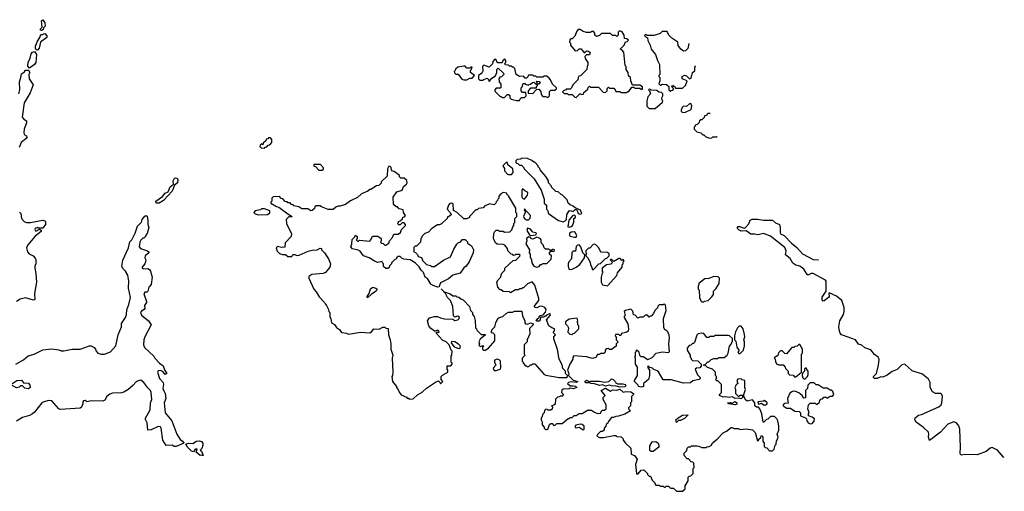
# Model space of a CAD drawing. Extents: x 2239805 to 2396427, y 665731 to 772158.
# Tile 267 of 326: x 2373388 to 2383114, y 719370 to 724028. Entities that reach past the tile are written whole.
import ezdxf

# ---------------------------------------------------------------- set-up
doc = ezdxf.new("R2010")
doc.units = 0

msp = doc.modelspace()

# ---------------------------------------------------------------- linework, layer by layer
at = {"layer": '0CON05XD'}
for points in [[(2373605, 723920), (2373595, 723920), (2373590, 723935), (2373610, 723955), (2373602.5, 724015), (2373615, 724027.5), (2373637.5, 723995), (2373640, 723965), (2373621.7, 723948.3), (2373618.3, 723931.7), (2373605, 723920)], [(2378885, 723260), (2378925, 723300), (2378935, 723290), (2378958.3, 723291.7), (2378961.7, 723308.3), (2378998.3, 723341.7), (2379001.7, 723358.3), (2379015, 723370), (2379025, 723360), (2379105, 723360), (2379155, 723310), (2379178.3, 723311.7), (2379190, 723325), (2379191.7, 723348.3), (2379205, 723360), (2379215, 723350), (2379255, 723350), (2379270, 723335), (2379275, 723320), (2379315, 723320), (2379325, 723310), (2379385, 723310), (2379395, 723320), (2379405, 723320), (2379435, 723360), (2379455, 723360), (2379465, 723350), (2379515, 723350), (2379525, 723340), (2379538.3, 723341.7), (2379540, 723365), (2379515, 723380), (2379441.7, 723381.7), (2379423, 723423), (2379420, 723455), (2379403, 723473), (2379397, 723507), (2379380, 723535), (2379380, 723565), (2379370, 723575), (2379357, 723707), (2379335, 723730), (2379320, 723735), (2379360, 723775), (2379371.7, 723808.3), (2379388.3, 723811.7), (2379400, 723825), (2379385, 723840), (2379361.7, 723841.7), (2379360, 723875), (2379338.3, 723908.3), (2379311.7, 723918.3), (2379300, 723905), (2379300, 723875), (2379285, 723860), (2379275, 723870), (2379245, 723870), (2379225, 723890), (2379175, 723892.5), (2379135, 723890), (2379115, 723870), (2379085, 723860), (2379070, 723875), (2379070, 723895), (2379055, 723910), (2379035, 723910), (2379025, 723900), (2378985, 723902.5), (2378955, 723910), (2378925, 723930), (2378905, 723930), (2378890, 723915), (2378870, 723865), (2378845, 723840), (2378835, 723840), (2378821.7, 723828.3), (2378820, 723805), (2378830, 723795), (2378830, 723775), (2378875, 723720), (2378897, 723723), (2378915, 723740), (2378935, 723740), (2378965, 723700), (2378985, 723720), (2379007, 723717), (2379022.5, 723705), (2379015, 723680), (2378985, 723680), (2378970, 723665), (2378973, 723643), (2379000, 723605), (2379000, 723575), (2378993, 723567), (2378990, 723535), (2378928.3, 723471.7), (2378911.7, 723468.3), (2378903, 723457), (2378900, 723435), (2378850, 723385), (2378840, 723355), (2378825, 723340), (2378785, 723340), (2378778.3, 723331.7), (2378761.7, 723328.3), (2378750, 723315), (2378765, 723300), (2378795, 723300), (2378805, 723290), (2378845, 723290), (2378871.7, 723261.7), (2378885, 723260)], [(2379997.6, 723791.4), (2379988.3, 723741.7), (2379965, 723720), (2379945, 723717.5), (2379917.5, 723735), (2379893, 723773), (2379890, 723805), (2379830, 723845), (2379800, 723875), (2379785, 723910), (2379735, 723910), (2379715, 723890), (2379655, 723870), (2379585, 723870), (2379578.3, 723878.3), (2379565, 723880), (2379560, 723865), (2379588.3, 723848.3), (2379593, 723823), (2379617, 723777), (2379626.7, 723735), (2379668.8, 723685), (2379686.7, 723625), (2379707.5, 723585), (2379710, 723485), (2379700, 723475), (2379700, 723465), (2379710, 723455), (2379712.5, 723425), (2379702.5, 723392.5), (2379715, 723380), (2379725, 723380), (2379735, 723390), (2379778.3, 723388.3), (2379798.3, 723368.3), (2379800, 723335), (2379815, 723320), (2379821.7, 723328.3), (2379838.3, 723331.7), (2379850, 723345), (2379830, 723365), (2379835, 723380), (2379841.7, 723371.7), (2379855, 723370), (2379865, 723350), (2379935, 723350), (2379965, 723377.5), (2379980, 723425), (2379930, 723445), (2379932.5, 723465), (2379955, 723480), (2379975, 723472.5), (2380003.3, 723443.3), (2380019.3, 723450.7), (2380032.5, 723505), (2380057, 723523), (2380057, 723553), (2380063.8, 723575.1)], [(2373565, 723727.5), (2373550.7, 723730.7), (2373543.3, 723745), (2373544, 723765), (2373563.8, 723815), (2373587, 723853), (2373595, 723880), (2373615, 723880), (2373621.7, 723888.3), (2373635, 723890), (2373657, 723867), (2373657, 723853), (2373592.5, 723805), (2373578.8, 723745), (2373565, 723727.5)], [(2373485, 723550), (2373467.5, 723567.5), (2373470.8, 723605), (2373490.9, 723649.1), (2373500.7, 723689.3), (2373515, 723706), (2373535, 723712.5), (2373553.3, 723685), (2373546.7, 723605), (2373533.8, 723586.2), (2373485, 723550)], [(2378325, 723230), (2378330, 723245), (2378345, 723260), (2378375, 723260), (2378390, 723275), (2378388.3, 723308.3), (2378355, 723310), (2378340, 723325), (2378340, 723355), (2378350, 723365), (2378361.7, 723398.3), (2378375, 723400), (2378381.7, 723391.7), (2378415, 723380), (2378421.7, 723388.3), (2378435, 723390), (2378451.7, 723408.3), (2378465, 723410), (2378485, 723390), (2378500, 723390), (2378500, 723405), (2378490, 723415), (2378495, 723420), (2378518.3, 723418.3), (2378528.3, 723401.7), (2378515, 723390), (2378500, 723390), (2378500, 723375), (2378490, 723365), (2378488.3, 723351.7), (2378435, 723350), (2378410, 723325), (2378411.7, 723301.7), (2378455, 723300), (2378491.7, 723338.3), (2378515, 723340), (2378537, 723317), (2378538.3, 723288.3), (2378555, 723270), (2378585, 723270), (2378605, 723260), (2378620, 723275), (2378621.7, 723318.3), (2378635, 723330), (2378675, 723330), (2378690, 723345), (2378690, 723355), (2378651.7, 723391.7), (2378632.5, 723435), (2378619.3, 723449.3), (2378595, 723470), (2378565, 723470), (2378555, 723460), (2378495, 723460), (2378485, 723470), (2378465, 723470), (2378455, 723480), (2378415, 723480), (2378408.3, 723461.7), (2378395, 723450), (2378381.7, 723451.7), (2378365, 723470), (2378325, 723467.5), (2378292.5, 723485), (2378277.5, 723545), (2378265, 723560), (2378255, 723560), (2378245, 723570), (2378225, 723570), (2378215, 723580), (2378181.7, 723581.7), (2378180, 723595), (2378190, 723605), (2378190, 723625), (2378175, 723640), (2378160, 723625), (2378155, 723600), (2378111.7, 723601.7), (2378100, 723615), (2378098.3, 723628.3), (2378081.7, 723638.3), (2378060, 723615), (2378058.3, 723591.7), (2378025, 723560), (2377971.7, 723578.3), (2377960, 723565), (2377961.7, 723518.3), (2377951.7, 723498.3), (2377920, 723475), (2377920, 723445), (2377931.7, 723431.7), (2377965, 723430), (2377971.7, 723438.3), (2378005, 723450), (2378018.3, 723438.3), (2378021.7, 723421.7), (2378028.3, 723421.7), (2378050, 723450), (2378088.3, 723471.7), (2378100, 723505), (2378100, 723535), (2378115, 723550), (2378168.3, 723498.3), (2378170, 723485), (2378148.3, 723461.7), (2378131.7, 723458.3), (2378120, 723445), (2378122.5, 723415), (2378141.7, 723391.7), (2378140, 723355), (2378135, 723350), (2378095, 723350), (2378080, 723335), (2378081.7, 723321.7), (2378135, 723270), (2378145, 723270), (2378155, 723260), (2378175, 723260), (2378201.7, 723288.3), (2378215, 723290), (2378228.3, 723278.3), (2378230, 723255), (2378241.7, 723241.7), (2378295, 723230), (2378325, 723230)], [(2373380, 723295), (2373390, 723335), (2373384.3, 723415), (2373400, 723455), (2373406.4, 723493.6), (2373436.4, 723513.6), (2373445, 723530), (2373475, 723530), (2373487.5, 723505), (2373477.5, 723485), (2373482.5, 723445), (2373522.5, 723385), (2373492, 723305), (2373431.2, 723205), (2373413.3, 723065), (2373427.5, 723045), (2373455, 723027.5), (2373455, 723010), (2373433.3, 722945), (2373430, 722915), (2373432.5, 722895), (2373455, 722880), (2373457.5, 722865), (2373452.5, 722855), (2373401.2, 722815), (2373383.8, 722765)], [(2377805, 723432.5), (2377835, 723450), (2377858.3, 723451.7), (2377880, 723475), (2377840, 723505), (2377840, 723525), (2377848.3, 723531.7), (2377858.3, 723558.3), (2377845, 723560), (2377835, 723550), (2377805, 723550), (2377787, 723567), (2377775, 723570), (2377715, 723560), (2377691.7, 723538.3), (2377690, 723525), (2377680, 723515), (2377681.7, 723501.7), (2377695, 723490), (2377718.3, 723488.3), (2377755, 723440), (2377775, 723432.5), (2377805, 723432.5)], [(2379665, 723150), (2379738.3, 723211.7), (2379740, 723225), (2379733, 723233), (2379730, 723255), (2379740, 723275), (2379740, 723295), (2379728.3, 723308.3), (2379703, 723313), (2379677, 723327), (2379625, 723330), (2379618.3, 723338.3), (2379605, 723340), (2379600, 723335), (2379610, 723325), (2379620, 723295), (2379593, 723267), (2379582.5, 723225), (2379582.5, 723175), (2379605, 723150), (2379665, 723150)], [(2379935, 723112.5), (2379965, 723113.8), (2380019.7, 723140.3), (2380026.9, 723176.9), (2380018.3, 723198.3), (2380005, 723197.5), (2379975, 723171.2), (2379945, 723173.3), (2379930.3, 723159.7), (2379920.6, 723135), (2379922.6, 723122.6), (2379935, 723112.5)], [(2380209.4, 723100), (2380185, 723100), (2380168.3, 723081.7), (2380151.7, 723078.3), (2380148.3, 723061.7), (2380125, 723040), (2380115, 723040), (2380101.7, 723028.3), (2380098.3, 723011.7), (2380078.3, 722991.7), (2380060, 722985), (2380060, 722975), (2380050, 722965), (2380050, 722945), (2380075, 722920), (2380115, 722910), (2380135, 722890), (2380145, 722890), (2380163, 722873), (2380198.3, 722858.3), (2380225, 722860), (2380235, 722870), (2380275, 722870), (2380278.8, 722873.8)], [(2375805, 722760), (2375811.7, 722768.3), (2375828.3, 722771.7), (2375841.7, 722788.3), (2375858.3, 722791.7), (2375880, 722815), (2375880, 722845), (2375865, 722860), (2375845, 722860), (2375838.3, 722851.7), (2375821.7, 722848.3), (2375818.3, 722831.7), (2375791.7, 722808.3), (2375788.3, 722791.7), (2375775, 722800), (2375761.7, 722788.3), (2375760, 722775), (2375771.7, 722761.7), (2375805, 722760)], [(2378755, 722032.5), (2378775, 722040), (2378790, 722055), (2378792.5, 722105), (2378815, 722140), (2378825, 722142.5), (2378855, 722132.5), (2378875, 722152.5), (2378885, 722152.5), (2378893.6, 722143.6), (2378902.7, 722112.7), (2378925, 722106), (2378941.2, 722115), (2378925.8, 722145.8), (2378875, 722170), (2378855, 722186.7), (2378825, 722197.5), (2378806.2, 722216.2), (2378795, 722250), (2378750, 722295), (2378735, 722300), (2378707, 722327), (2378685, 722330), (2378640, 722375), (2378640, 722385), (2378610, 722415), (2378610, 722435), (2378585, 722480), (2378530, 722545), (2378527, 722557), (2378510, 722575), (2378510, 722585), (2378475, 722620), (2378465, 722620), (2378447, 722637), (2378405, 722657.5), (2378345, 722660), (2378335, 722650), (2378301.7, 722648.3), (2378290, 722635), (2378290, 722615), (2378308.3, 722608.3), (2378325, 722590), (2378345, 722590), (2378365, 722570), (2378370, 722555), (2378470, 722455), (2378540, 722345), (2378570, 722255), (2378570, 722215), (2378590, 722195), (2378590, 722155), (2378600, 722145), (2378610, 722115), (2378710, 722045), (2378755, 722032.5)], [(2377275, 720282.5), (2377317, 720323), (2377365, 720347.5), (2377405, 720387.5), (2377495, 720447.5), (2377525, 720460), (2377538.3, 720448.3), (2377545, 720430), (2377567.5, 720455), (2377550, 720475), (2377552.5, 720505), (2377565, 720517.5), (2377617.5, 720545), (2377617, 720567), (2377610, 720575), (2377611.7, 720608.3), (2377645, 720610), (2377660, 720625), (2377660, 720635), (2377650, 720645), (2377650, 720705), (2377657.5, 720715), (2377660, 720755), (2377650, 720765), (2377630, 720815), (2377600, 720845), (2377563.3, 720863.3), (2377505, 720930), (2377505, 720940), (2377530, 720940), (2377526.4, 720956.4), (2377515, 720962.5), (2377495, 720950), (2377485, 720952.5), (2377448.3, 720978.3), (2377430, 721005), (2377417.5, 721055), (2377435, 721082.5), (2377485, 721097.5), (2377515, 721097.5), (2377543, 721083), (2377585, 721072.5), (2377665, 721070), (2377687, 721057), (2377715, 721063.8), (2377728.8, 721075), (2377731.2, 721085), (2377725, 721096.2), (2377711.7, 721098.3), (2377685, 721090), (2377673, 721103), (2377666.7, 721195), (2377643.3, 721255), (2377614.2, 721284.2), (2377593, 721323), (2377551.7, 721368.3), (2377580, 721340), (2377638.8, 721318.8), (2377665, 721300), (2377695, 721300), (2377705, 721290), (2377727, 721287), (2377745, 721270), (2377769.3, 721259.3), (2377830, 721195), (2377840, 721155), (2377860, 721135), (2377860, 721115), (2377877, 721097), (2377888.3, 721058.3), (2377890, 720985), (2377900, 720975), (2377901.7, 720961.7), (2377945, 720920), (2377985, 720920), (2377990, 720915), (2377937, 720873), (2377922.5, 720845), (2377930, 720825), (2377923, 720817), (2377925, 720810), (2377935, 720800), (2377965, 720810), (2377970, 720805), (2377960, 720795), (2377960, 720775), (2377970, 720765), (2377985, 720763.3), (2378017.5, 720785), (2378080, 720855), (2378082.5, 720915), (2378065, 720932.5), (2378050, 720935), (2378040, 720945), (2378050, 720955), (2378050, 720965), (2378080, 720995), (2378090, 721035), (2378110, 721075), (2378123, 721087), (2378160, 721095), (2378193.6, 721126.4), (2378215, 721137.5), (2378255, 721140), (2378275, 721150), (2378348.3, 721148.3), (2378353, 721103), (2378377.5, 721055), (2378376.7, 721035), (2378382.5, 721025), (2378405, 721020), (2378435, 721032.5), (2378460, 721025), (2378460, 721015), (2378423, 720977), (2378427.5, 720925), (2378400, 720865), (2378400, 720845), (2378370, 720815), (2378370, 720725), (2378380, 720715), (2378350, 720685), (2378350, 720655), (2378360, 720645), (2378360, 720635), (2378385, 720610), (2378395, 720610), (2378405, 720600), (2378418.3, 720601.7), (2378435, 720620), (2378445, 720620), (2378455, 720630), (2378475, 720630), (2378570, 720525), (2378585, 720517.5), (2378715, 720493.3), (2378785, 720493.3), (2378800, 720505), (2378800, 720515), (2378780, 720535), (2378780, 720555), (2378751.2, 720581.2), (2378745, 720620), (2378717.5, 720675), (2378701.7, 720771.7), (2378662.5, 720875), (2378663, 720897), (2378680, 720915), (2378660, 720935), (2378660, 720945), (2378670, 720955), (2378670, 720975), (2378643, 720983), (2378613.3, 721003.3), (2378592.5, 721065), (2378627.5, 721105), (2378630, 721115), (2378621.7, 721121.7), (2378590, 721110), (2378585, 721100), (2378575, 721100), (2378565, 721090), (2378531.7, 721088.3), (2378530, 721065), (2378518.3, 721051.7), (2378495, 721050), (2378490, 721055), (2378505, 721077.5), (2378518.3, 721081.7), (2378520, 721095), (2378530, 721105), (2378558.3, 721111.7), (2378582.5, 721137.5), (2378586.7, 721166.7), (2378576.1, 721186.1), (2378545, 721198.8), (2378523.6, 721196.4), (2378495, 721183.3), (2378480, 721185), (2378470, 721195), (2378517, 721253), (2378517, 721273), (2378477.5, 721405), (2378448.3, 721438.3), (2378405, 721420), (2378365, 721380), (2378355, 721380), (2378345, 721370), (2378325, 721370), (2378315, 721360), (2378285, 721360), (2378235, 721330), (2378225, 721340), (2378163, 721343), (2378145, 721360), (2378135, 721360), (2378110, 721385), (2378102.5, 721435), (2378115, 721460), (2378137, 721483), (2378150, 721525), (2378180, 721555), (2378180, 721575), (2378261.7, 721648.3), (2378288.3, 721651.7), (2378328.3, 721691.7), (2378330, 721705), (2378325, 721710), (2378285, 721710), (2378278.3, 721701.7), (2378265, 721700), (2378258.3, 721708.3), (2378241.7, 721711.7), (2378210, 721745), (2378207, 721767), (2378179.3, 721799.3), (2378165, 721807.5), (2378105, 721810), (2378087.5, 721825), (2378067.5, 721865), (2378072.5, 721915), (2378080, 721935), (2378095, 721950), (2378115, 721950), (2378125, 721940), (2378165, 721940), (2378175, 721930), (2378228.3, 721931.7), (2378248.3, 721951.7), (2378258.3, 721981.7), (2378270, 721995), (2378270, 722015), (2378280, 722025), (2378280, 722065), (2378300, 722085), (2378300, 722115), (2378290, 722125), (2378290, 722165), (2378217, 722287), (2378200, 722305), (2378200, 722315), (2378165, 722320), (2378141.7, 722308.3), (2378120, 722285), (2378120, 722265), (2378110, 722255), (2378108.3, 722241.7), (2378095, 722230), (2378090, 722215), (2378075, 722200), (2378025, 722210), (2378018.3, 722201.7), (2377981.7, 722188.3), (2377965, 722170), (2377918.3, 722161.7), (2377905, 722150), (2377895, 722150), (2377830, 722085), (2377830, 722075), (2377805, 722060), (2377775, 722060), (2377710, 722125), (2377671.7, 722141.7), (2377668, 722208), (2377655, 722216.7), (2377635, 722213.3), (2377622, 722195), (2377610, 722155), (2377640, 722125), (2377648.3, 722101.7), (2377625, 722080), (2377615, 722080), (2377610, 722065), (2377555, 722010), (2377535, 722000), (2377515, 722000), (2377460, 721965), (2377425, 721930), (2377390, 721915), (2377360, 721885), (2377360, 721875), (2377350, 721865), (2377348.3, 721831.7), (2377308.3, 721791.7), (2377295, 721790), (2377281.7, 721778.3), (2377280, 721735), (2377298.3, 721728.3), (2377318.3, 721708.3), (2377325, 721690), (2377358.3, 721678.3), (2377370, 721645), (2377405, 721610), (2377445, 721600), (2377455, 721590), (2377485, 721590), (2377575, 721652.5), (2377643, 721687), (2377675, 721760), (2377705, 721810), (2377721.7, 721828.3), (2377738.3, 721831.7), (2377761.7, 721858.3), (2377788.3, 721858.3), (2377810, 721835), (2377811.7, 721821.7), (2377850, 721795), (2377870, 721755), (2377866.7, 721725), (2377827.5, 721635), (2377796.4, 721593.6), (2377775, 721577.5), (2377737.5, 721525), (2377666.4, 721503.6), (2377625, 721467.5), (2377545, 721430), (2377533.3, 721403.3), (2377530, 721390), (2377515, 721386.7), (2377471.2, 721401.2), (2377450, 721415), (2377415, 721470), (2377392.5, 721485), (2377375, 721530), (2377352.5, 721555), (2377335, 721587.5), (2377295, 721626.7), (2377245, 721657.5), (2377183, 721663), (2377165, 721670), (2377145, 721690), (2377125, 721690), (2377110, 721675), (2377110, 721665), (2377095, 721660), (2377060, 721625), (2377060, 721615), (2377041.7, 721598.3), (2377038.3, 721581.7), (2377025, 721570), (2377005, 721570), (2376981.7, 721591.7), (2376980, 721615), (2376970, 721625), (2376968.3, 721638.3), (2376925, 721628.8), (2376898.3, 721638.3), (2376840, 721675), (2376785, 721696.7), (2376750.7, 721740.7), (2376731.7, 721751.7), (2376675, 721763.3), (2376657.5, 721785), (2376670, 721815), (2376673, 721857), (2376698.3, 721881.7), (2376705, 721900), (2376720, 721885), (2376720, 721865), (2376710, 721855), (2376725, 721840), (2376735, 721840), (2376745, 721850), (2376845, 721840), (2376857, 721853), (2376871.7, 721888.3), (2376925, 721890), (2376960, 721865), (2376960, 721845), (2376951.7, 721831.7), (2376965, 721820), (2376978.3, 721818.3), (2376995, 721800), (2377005, 721800), (2377035, 721820), (2377040, 721845), (2377070, 721875), (2377085, 721910), (2377125, 721910), (2377150, 721925), (2377160, 721955), (2377200, 721995), (2377200, 722005), (2377185, 722020), (2377165, 722020), (2377145, 722000), (2377131.7, 722001.7), (2377120, 722015), (2377130, 722025), (2377130, 722035), (2377145, 722040), (2377168.3, 722061.7), (2377171.7, 722078.3), (2377188.3, 722081.7), (2377200, 722095), (2377180, 722125), (2377175, 722150), (2377135, 722160), (2377118.3, 722178.3), (2377105, 722180), (2377081.7, 722201.7), (2377077.5, 722275), (2377111.7, 722328.3), (2377155, 722340), (2377169.3, 722350.7), (2377178.3, 722381.7), (2377208.3, 722401.7), (2377214, 722416), (2377210.5, 722440.5), (2377185, 722462.5), (2377151.7, 722461.7), (2377140, 722475), (2377138.3, 722488.3), (2377088.3, 722528.3), (2377071.7, 722531.7), (2377060, 722545), (2377058.3, 722568.3), (2377048.3, 722578.3), (2377035, 722580), (2377020, 722555), (2377018.3, 722481.7), (2376960, 722425), (2376958.3, 722411.7), (2376935, 722390), (2376913, 722387), (2376855, 722350), (2376845, 722350), (2376827, 722333), (2376763, 722307), (2376725, 722270), (2376655, 722240), (2376607, 722203), (2376555, 722187.5), (2376535, 722187.5), (2376510, 722175), (2376485, 722152.5), (2376435, 722152.5), (2376368.3, 722178.3), (2376355, 722190), (2376315, 722190), (2376301.7, 722178.3), (2376298.3, 722161.7), (2376278.3, 722141.7), (2376265, 722140), (2376235, 722160), (2376175, 722160), (2376145, 722180), (2376095, 722190), (2376088.3, 722198.3), (2376071.7, 722201.7), (2376058.3, 722218.3), (2376035, 722220), (2376028.3, 722228.3), (2376011.7, 722231.7), (2375988.3, 722258.3), (2375971.7, 722261.7), (2375955, 722280), (2375891.7, 722278.3), (2375880, 722265), (2375880, 722235), (2375870, 722225), (2375870, 722215), (2375925, 722182.5), (2375947, 722177), (2376035, 722110), (2376080, 722085), (2376075, 722080), (2376045, 722080), (2376020, 722055), (2376023.6, 722013.6), (2376071.7, 721911.7), (2376070, 721885), (2376010, 721825), (2376008.3, 721781.7), (2375975, 721777.5), (2375935, 721787.5), (2375920, 721775), (2375931.7, 721741.7), (2375955, 721720), (2375985, 721710), (2376015, 721710), (2376035, 721690), (2376075, 721690), (2376085, 721710), (2376105, 721710), (2376125, 721700), (2376147, 721703), (2376238.3, 721741.7)], [(2376375, 722540), (2376388.3, 722551.7), (2376390, 722565), (2376358.3, 722598.3), (2376291.7, 722598.3), (2376291.7, 722581.7), (2376308.3, 722578.3), (2376341.7, 722541.7), (2376375, 722540)], [(2378215, 722497.5), (2378245, 722500), (2378261.7, 722518.3), (2378260, 722555), (2378210, 722595), (2378207, 722617), (2378195, 722620), (2378160, 722585), (2378177.5, 722557.5), (2378177.5, 722535), (2378205, 722502.5), (2378215, 722497.5)], [(2374765, 722214.4), (2374734.5, 722214.5), (2374734.2, 722235), (2374798.1, 722281.9), (2374825, 722313.8), (2374854, 722326), (2374872.8, 722377.2), (2374906.2, 722403.8), (2374904.4, 722435), (2374913.2, 722456.8), (2374925, 722465.8), (2374942.6, 722462.6), (2374951.2, 722445), (2374947.8, 722415), (2374917.7, 722392.3), (2374895.3, 722334.7), (2374808.7, 722241.3), (2374765, 722214.4)], [(2378375, 722256.7), (2378403.8, 722295), (2378407.5, 722315), (2378402.5, 722325), (2378377, 722337), (2378355, 722357.5), (2378347.5, 722345), (2378348.3, 722278.3), (2378355.7, 722265.7), (2378375, 722256.7)], [(2375745, 722100), (2375835, 722102.5), (2375858.3, 722121.7), (2375858.3, 722138.3), (2375805, 722160), (2375775, 722160), (2375765, 722150), (2375715, 722140), (2375700, 722125), (2375715, 722110), (2375745, 722100)], [(2378395, 722050), (2378415, 722052.5), (2378431.2, 722068.8), (2378434, 722095), (2378375, 722160), (2378370, 722145), (2378380, 722135), (2378380, 722125), (2378363.3, 722085), (2378366.7, 722075), (2378373.6, 722063.6), (2378395, 722050)], [(2374042.5, 720792.5), (2374075, 720807.5), (2374095, 720807.5), (2374125, 720790), (2374137.5, 720775), (2374143, 720753), (2374160, 720735), (2374193.9, 720723.9), (2374225, 720724), (2374285, 720748.8), (2374338.8, 720805), (2374361.2, 720915), (2374393.3, 720995), (2374393.6, 721026.4), (2374433.6, 721086.4), (2374443.3, 721115), (2374447, 721163), (2374466.7, 721215), (2374482.5, 721285), (2374462.5, 721375), (2374467.5, 721445), (2374456.7, 721505), (2374432.5, 721545), (2374405, 721570), (2374396.7, 721595), (2374406, 721654), (2374463.3, 721775), (2374476.4, 721833.6), (2374496.7, 721855), (2374529.5, 721920.5), (2374553, 721987), (2374590.7, 722029.3), (2374598, 722055), (2374625, 722086.7), (2374635, 722092.5), (2374646.4, 722086.4), (2374653.8, 722045), (2374652.5, 722005), (2374662.5, 721975), (2374647.5, 721915), (2374630, 721895), (2374630, 721885), (2374615, 721870), (2374605, 721870), (2374585, 721850), (2374575, 721830), (2374567.5, 721785), (2374581.7, 721768.3), (2374650, 721745), (2374664, 721735), (2374662, 721725), (2374627.5, 721695), (2374623.8, 721675), (2374633.3, 721655), (2374632, 721635), (2374624.2, 721615), (2374598.6, 721585), (2374598, 721575), (2374615, 721567.1), (2374655, 721570), (2374671.2, 721561.2), (2374681.2, 721545), (2374696.2, 721485), (2374687.7, 721412.3), (2374662.5, 721385), (2374652.5, 721347.5), (2374642.5, 721337.5), (2374624.2, 721335.8), (2374615, 721320), (2374640, 721245), (2374640, 721235), (2374620.8, 721205), (2374622.5, 721175), (2374616.2, 721165), (2374589.5, 721150.5), (2374581.6, 721135), (2374589.8, 721109.8), (2374658.8, 721055), (2374686.7, 721015), (2374623.3, 720895), (2374613.3, 720865), (2374610, 720815), (2374620.7, 720790.7), (2374713, 720703), (2374722.5, 720685), (2374770, 720635), (2374805, 720607.5), (2374818.3, 720568.3), (2374840, 720535), (2374825, 720522.5), (2374803.3, 720553.3), (2374775, 720564.2), (2374755, 720560.8), (2374747.8, 720545), (2374768.6, 720485), (2374803.8, 720445), (2374807.5, 720425), (2374802, 720385), (2374813, 720363), (2374826.2, 720335), (2374830, 720285), (2374813.5, 720245), (2374824.4, 720145), (2374890, 720065), (2374938.8, 719935), (2374972.9, 719882.9), (2374996.7, 719865), (2375010, 719845), (2374933, 719813), (2374915, 719812.5), (2374894, 719824), (2374835, 719821.2), (2374802.2, 719875), (2374786.9, 719995), (2374777.9, 720007.9), (2374755, 720010), (2374685, 719976.2), (2374653.3, 719975), (2374648.6, 720045), (2374627.5, 720085), (2374678.2, 720175), (2374680, 720245), (2374692.9, 720275), (2374686.9, 720345), (2374679.2, 720365), (2374652.1, 720392.1), (2374615, 720445.7), (2374585, 720466.2), (2374558.3, 720461.7), (2374539.3, 720450.7), (2374505.8, 720414.2), (2374455, 720373.3), (2374415, 720350), (2374395, 720343.8), (2374305, 720338.8), (2374279.3, 720330.7), (2374247.5, 720305), (2374229.3, 720270.7), (2374209.3, 720260.7), (2374095, 720263.8), (2374055, 720252.5), (2374035, 720266.2), (2374017.5, 720265), (2374010, 720255), (2374010, 720235), (2373997.7, 720202.3), (2373985, 720190), (2373788.3, 720178.3), (2373773.6, 720183.6), (2373703.9, 720263.9), (2373675, 720267.5), (2373627.5, 720255), (2373605, 720243.3), (2373535, 720150), (2373515.8, 720134.2), (2373485, 720118.8), (2373415, 720097.5), (2373355, 720062.5)], [(2373385, 722127.5), (2373397.5, 722115), (2373406.7, 722065), (2373432.5, 722035), (2373455, 722024), (2373493.9, 722023.9), (2373615, 722046.7), (2373635, 722042.5), (2373643.6, 722033.6), (2373643.3, 722005), (2373615, 721970), (2373575, 721970), (2373565, 721976.7), (2373540, 721965), (2373537.5, 721955), (2373543.9, 721943.9), (2373555, 721942.5), (2373585, 721960), (2373598.3, 721948.3), (2373600, 721935), (2373540.5, 721889.5), (2373467, 721803), (2373454, 721775), (2373464.2, 721734.2), (2373482.5, 721715), (2373520, 721695), (2373541.7, 721671.7), (2373547.5, 721655), (2373547.5, 721615), (2373537.5, 721595), (2373537.5, 721575), (2373548.3, 721521.7), (2373552.5, 721435), (2373532.5, 721325), (2373537, 721263), (2373525, 721257.5), (2373445, 721280), (2373394.1, 721265.9), (2373355.7, 721244.3)], [(2378815, 721977.5), (2378835, 721983.8), (2378847.5, 721995), (2378861.7, 722028.3), (2378860, 722065), (2378877.5, 722075), (2378877, 722087), (2378867, 722097), (2378850, 722095), (2378813, 722047), (2378802.5, 721982.5), (2378815, 721977.5)], [(2383113.6, 719705.2), (2383107.2, 719707.2), (2383047.6, 719775.4), (2382995, 719802), (2382972.7, 719797.3), (2382935, 719763.8), (2382845, 719730), (2382725, 719733.3), (2382695, 719726.7), (2382682, 719732), (2382676.7, 719745), (2382680.8, 719805), (2382673.8, 719985), (2382665.9, 720015.9), (2382642.5, 720045), (2382615, 720056), (2382555, 720032), (2382483.3, 719955), (2382375, 719872.5), (2382364.2, 719904.2), (2382368.8, 719935), (2382363.9, 719953.9), (2382315, 720001.2), (2382242, 720052), (2382230, 720075), (2382233.8, 720095), (2382265, 720121.2), (2382295, 720128.8), (2382466.5, 720203.5), (2382488.8, 720225), (2382498, 720245), (2382504, 720305), (2382497.3, 720327.3), (2382485, 720336), (2382435, 720336.7), (2382405, 720353.3), (2382380, 720395), (2382380, 720445), (2382366.3, 720476.3), (2382305, 720525.8), (2382205, 720561.2), (2382130, 720625), (2382101.7, 720618.3), (2382055, 720574), (2382007.3, 720552.7), (2381955, 720516.7), (2381915, 720497.5), (2381895, 720500), (2381856.1, 720483.9), (2381833, 720483), (2381822, 720495), (2381822.5, 720505), (2381850, 720535), (2381872.5, 720615), (2381876, 720675), (2381868, 720695), (2381832.4, 720722.4), (2381795, 720766.2), (2381736.4, 720786.4), (2381705, 720812.5), (2381673.6, 720823.6), (2381645, 720866.7), (2381570.6, 720890.6), (2381505, 720914.2), (2381492, 720932), (2381481.5, 720965), (2381479.5, 720995), (2381490, 721055), (2381524.2, 721115), (2381532, 721145), (2381531.2, 721185), (2381510, 721255), (2381455, 721297.5), (2381385, 721330), (2381380, 721325), (2381382.5, 721295), (2381377.5, 721285), (2381335, 721250), (2381325, 721247.5), (2381315, 721260), (2381314.1, 721285.9), (2381352.5, 721345), (2381352.5, 721445), (2381345.9, 721455.9), (2381225, 721521.2), (2381205, 721522.5), (2381176.4, 721503.6), (2381165, 721510), (2381132.7, 721562.7), (2381095, 721592), (2381055, 721604.4), (2381025, 721624.3), (2380998.7, 721668.7), (2380953.3, 721705), (2380960, 721745), (2380946.4, 721776.4), (2380805, 721891.2), (2380733.6, 721916.4), (2380683, 721903), (2380645, 721910), (2380608.3, 721908.3), (2380565, 721942.5), (2380515, 721938), (2380495, 721947.5), (2380479.2, 721965), (2380478, 721975), (2380485, 721983.8), (2380500, 721985), (2380525.8, 721975.8), (2380545, 721967.5), (2380555, 721972.5), (2380589.7, 722010.3), (2380602.6, 722047.4), (2380622.4, 722057.6), (2380675, 722058.9), (2380735, 722047.8), (2380825, 722048.6), (2380855, 722020), (2380892.5, 722005), (2380900.6, 721975), (2380898.8, 721925), (2380904.1, 721914.1), (2380940, 721895), (2381011.7, 721821.7), (2381065, 721777.5), (2381120, 721715), (2381225, 721658.8), (2381273.9, 721656.1), (2381277.5, 721657.4)], [(2378435, 721897.5), (2378485, 721902.5), (2378492.5, 721915), (2378485, 721922.5), (2378455, 721930), (2378435, 721960), (2378405, 721970), (2378397.5, 721945), (2378423.3, 721903.3), (2378435, 721897.5)], [(2378495, 721582.5), (2378518.3, 721591.7), (2378531.7, 721608.3), (2378545, 721610), (2378555, 721620), (2378595, 721620), (2378638.3, 721661.7), (2378640, 721695), (2378621.7, 721711.7), (2378620, 721725), (2378635, 721740), (2378668.3, 721741.7), (2378670, 721755), (2378655, 721760), (2378645, 721750), (2378625, 721750), (2378615, 721760), (2378581.7, 721761.7), (2378570, 721775), (2378560, 721805), (2378540, 721825), (2378540, 721855), (2378530, 721865), (2378495, 721878.8), (2378455, 721860), (2378443.6, 721863.6), (2378435, 721877.5), (2378418.3, 721881.7), (2378393, 721867), (2378396.7, 721845), (2378386.7, 721815), (2378422.5, 721755), (2378420, 721725), (2378431.7, 721711.7), (2378430, 721685), (2378443.3, 721655), (2378446.7, 721625), (2378465, 721592.5), (2378495, 721582.5)], [(2378868.3, 721878.3), (2378885, 721880), (2378892.5, 721895), (2378876.2, 721925), (2378865, 721932), (2378835, 721928.9), (2378819.4, 721915), (2378817.7, 721897.7), (2378825, 721888.8), (2378868.3, 721878.3)], [(2376238.3, 721741.7), (2376278.3, 721751.7), (2376326.4, 721753.6), (2376355, 721770), (2376368.3, 721768.3), (2376370, 721755), (2376400, 721725), (2376437, 721667), (2376457, 721617), (2376450, 721585), (2376408.3, 721531.7), (2376385, 721520), (2376275, 721512.5), (2376245, 721490), (2376242.5, 721475), (2376292.5, 721365), (2376315, 721340), (2376345, 721290), (2376400, 721235), (2376405, 721220), (2376420, 721205), (2376437, 721167), (2376440, 721145), (2376450, 721135), (2376450, 721095), (2376461.7, 721071.7), (2376467.5, 721035), (2376496.7, 721016.7), (2376517, 720987), (2376546.4, 720966.4), (2376565, 720937.5), (2376615, 720932.5), (2376635, 720922.5), (2376755, 720940), (2376845, 720935.8), (2376862, 720945), (2376886.1, 720973.9), (2376937.7, 720972.3), (2376975, 720990), (2376995, 720990), (2377005, 720980), (2377028.3, 720978.3), (2377030, 720915), (2377047, 720867), (2377052.5, 720825), (2377052.5, 720775), (2377072.5, 720715), (2377067.5, 720685), (2377072.5, 720545), (2377070, 720515), (2377062.5, 720505), (2377070, 720455), (2377110, 720405), (2377110, 720395), (2377127, 720377), (2377135, 720350), (2377155, 720322.5), (2377208.3, 720298.3), (2377215, 720290), (2377228.3, 720288.3), (2377235, 720280), (2377275, 720282.5)], [(2378825, 721560), (2378845, 721563.3), (2378886.1, 721583.9), (2378919.5, 721610.5), (2378967.5, 721675), (2378970, 721705), (2378950, 721725), (2378930, 721785), (2378915, 721802.5), (2378898.3, 721801.7), (2378883, 721787), (2378878.3, 721741.7), (2378855, 721740), (2378841.7, 721728.3), (2378840, 721665), (2378813.3, 721635), (2378806.7, 721615), (2378804.1, 721594.1), (2378813.3, 721565), (2378825, 721560)], [(2379055, 721560), (2379110, 721615), (2379125, 721620), (2379175, 721670), (2379188.3, 721671.7), (2379210, 721695), (2379210, 721715), (2379195, 721730), (2379131.7, 721731.7), (2379120, 721745), (2379110, 721775), (2379080, 721805), (2379065, 721810), (2379051.7, 721808.3), (2379018.3, 721771.7), (2379005, 721770), (2378980, 721745), (2378980, 721725), (2378990, 721715), (2378980, 721705), (2378980, 721695), (2378995, 721680), (2379021.7, 721631.7), (2379027.5, 721605), (2379040, 721585), (2379041.7, 721561.7), (2379055, 721560)], [(2379195, 721400), (2379285, 721500), (2379293, 721527), (2379340, 721585), (2379340, 721605), (2379350, 721615), (2379350, 721635), (2379360, 721645), (2379348.3, 721658.3), (2379335, 721650), (2379318.3, 721668.3), (2379305, 721670), (2379255, 721640), (2379238.3, 721658.3), (2379225, 721660), (2379220, 721655), (2379238.3, 721638.3), (2379240, 721625), (2379227, 721613), (2379183, 721607), (2379140, 721575), (2379140, 721545), (2379150, 721535), (2379140, 721525), (2379130, 721485), (2379130, 721435), (2379145, 721410), (2379195, 721400)], [(2380145, 721240), (2380153, 721247), (2380190, 721255), (2380225, 721290), (2380240, 721315), (2380240, 721345), (2380265, 721370), (2380297, 721423), (2380300, 721475), (2380288.3, 721488.3), (2380245, 721490), (2380195, 721472.5), (2380155, 721467.5), (2380100, 721425), (2380090, 721395), (2380090, 721365), (2380100, 721355), (2380102.5, 721285), (2380115, 721250), (2380125, 721240), (2380145, 721240)], [(2376825, 721280), (2376820, 721295), (2376840, 721325), (2376851.7, 721368.3), (2376875, 721387.5), (2376905, 721377.5), (2376917.5, 721365), (2376910, 721345), (2376861.7, 721318.3), (2376825, 721280)], [(2379935, 719370), (2379960, 719395), (2379960, 719425), (2379990, 719475), (2379991.7, 719508.3), (2380001.7, 719518.3), (2380018.3, 719521.7), (2380040, 719545), (2380040, 719595), (2380050, 719605), (2380048.3, 719648.3), (2380038.3, 719658.3), (2380021.7, 719661.7), (2379995, 719690), (2379981.7, 719691.7), (2379950, 719725), (2379950, 719745), (2379978.3, 719771.7), (2379980, 719795), (2379995, 719810), (2380015, 719810), (2380025, 719820), (2380075, 719820), (2380097, 719817), (2380125, 719802.5), (2380165, 719802.5), (2380175, 719810), (2380197, 719813), (2380220, 719825), (2380231.7, 719848.3), (2380276.4, 719883.6), (2380335, 719947.5), (2380370, 719965), (2380415, 720000), (2380425, 720000), (2380445, 719990), (2380485, 719990), (2380505, 719980), (2380565, 719987.5), (2380627, 719977), (2380651.7, 719951.7), (2380675, 719870), (2380690, 719875), (2380690, 719885), (2380708.3, 719901.7), (2380711.7, 719918.3), (2380718.3, 719918.3), (2380730, 719905), (2380730, 719865), (2380740, 719845), (2380743, 719813), (2380751.7, 719801.7), (2380768.3, 719798.3), (2380795, 719770), (2380825, 719770), (2380840, 719785), (2380850, 719825), (2380860, 719835), (2380863, 719867), (2380877, 719893), (2380880, 719905), (2380870, 719935), (2380887.5, 719975), (2380887.5, 720015), (2380877, 720067), (2380867, 720087), (2380845, 720110), (2380805, 720110), (2380778.3, 720081.7), (2380765, 720080), (2380738.3, 720051.7), (2380731.7, 720051.7), (2380717.5, 720135), (2380700, 720185), (2380685, 720200), (2380665, 720202.5), (2380650, 720215), (2380650, 720245), (2380625, 720272.5), (2380575, 720260), (2380561.2, 720271.2), (2380540, 720305), (2380540, 720325), (2380557, 720377), (2380550, 720395), (2380550, 720465), (2380525, 720470), (2380515, 720480), (2380481.7, 720478.3), (2380470, 720465), (2380480, 720435), (2380465, 720420), (2380452.5, 720395), (2380460, 720375), (2380460, 720335), (2380485, 720310), (2380495, 720310), (2380505, 720320), (2380528.3, 720318.3), (2380527.5, 720295), (2380515, 720282.5), (2380495, 720290), (2380455, 720287.5), (2380425, 720302.5), (2380395, 720296.7), (2380355, 720303.3), (2380335, 720300), (2380300, 720315), (2380300, 720325), (2380320, 720345), (2380320, 720425), (2380285, 720460), (2380275, 720460), (2380260, 720475), (2380270, 720485), (2380270, 720505), (2380260, 720515), (2380260, 720545), (2380230, 720575), (2380183, 720593), (2380165, 720610), (2380140, 720615), (2380158.3, 720621.7), (2380185, 720650), (2380195, 720650), (2380218.3, 720671.7), (2380245, 720680), (2380285, 720680), (2380295, 720690), (2380345, 720690), (2380376.4, 720713.6), (2380386.4, 720733.6), (2380398.3, 720801.7), (2380417, 720823), (2380430, 720855), (2380428.3, 720878.3), (2380400, 720905), (2380385, 720910), (2380255, 720910), (2380245, 720900), (2380205, 720900), (2380195, 720890), (2380175, 720890), (2380145, 720930), (2380125, 720932.5), (2380090, 720925), (2380077, 720913), (2380055, 720840), (2380045, 720830), (2380035, 720830), (2380018.3, 720811.7), (2380001.7, 720808.3), (2379980, 720785), (2379980, 720765), (2380010, 720715), (2380010, 720695), (2380020, 720685), (2380020, 720675), (2380035, 720662.5), (2380087, 720657), (2380120, 720625), (2380120, 720605), (2380105, 720590), (2380072.5, 720587.5), (2380060, 720575), (2380081.7, 720521.7), (2380110, 720495), (2380110, 720485), (2380100, 720475), (2380038.3, 720461.7), (2380015, 720440), (2379945, 720437.5), (2379821.7, 720471.7), (2379745, 720470), (2379698.3, 720548.3), (2379685, 720560), (2379651.7, 720571.7), (2379637, 720587), (2379611.7, 720591.7), (2379595, 720610), (2379590, 720595), (2379610, 720565), (2379610, 720515), (2379597.5, 720475), (2379550, 720435), (2379550, 720405), (2379525, 720400), (2379500, 720405), (2379498.3, 720418.3), (2379460, 720455), (2379460, 720465), (2379490, 720515), (2379490, 720595), (2379470, 720625), (2379470, 720685), (2379460, 720695), (2379470, 720705), (2379470, 720745), (2379480, 720755), (2379481.7, 720768.3), (2379500, 720755), (2379510, 720715), (2379521.7, 720701.7), (2379545, 720700), (2379592.5, 720672.5), (2379635, 720692.5), (2379675, 720733.3), (2379735, 720746.2), (2379795, 720741.2), (2379805, 720750), (2379800, 720825), (2379807.5, 720885), (2379801.7, 720911.7), (2379790, 720945), (2379775, 720960), (2379765, 720960), (2379750, 720985), (2379747.5, 721075), (2379772.5, 721155), (2379767, 721207), (2379755, 721220), (2379745, 721210), (2379705, 721210), (2379691.7, 721198.3), (2379688.3, 721181.7), (2379660, 721155), (2379650, 721125), (2379625, 721100), (2379615, 721100), (2379605, 721090), (2379588.3, 721108.3), (2379565, 721110), (2379545, 721090), (2379515, 721090), (2379495, 721080), (2379468.3, 721108.3), (2379451.7, 721111.7), (2379445, 721150), (2379425, 721170), (2379372.5, 721155), (2379357.5, 721145), (2379370, 721105), (2379360, 721095), (2379360, 721085), (2379393.3, 721025), (2379402.5, 720975), (2379397, 720953), (2379385, 720940), (2379331.7, 720928.3), (2379325, 720910), (2379315, 720910), (2379305, 720920), (2379271.7, 720918.3), (2379270, 720905), (2379280, 720895), (2379280, 720865), (2379300, 720845), (2379280, 720825), (2379278.3, 720801.7), (2379235, 720770), (2379215, 720770), (2379205, 720780), (2379181.7, 720778.3), (2379170, 720765), (2379170, 720745), (2379158.3, 720731.7), (2379125, 720730), (2379115, 720720), (2379095, 720720), (2379078.3, 720691.7), (2379045, 720680), (2378985, 720697.5), (2378863, 720707), (2378850, 720695), (2378850, 720675), (2378823.3, 720626.7), (2378800, 720565), (2378812.5, 720535), (2378810, 720515), (2378855, 720467.5), (2378900, 720455), (2378885, 720443.3), (2378835, 720452.5), (2378810, 720445), (2378800, 720435), (2378825, 720410), (2378855, 720412.5), (2378877, 720407), (2378890, 720395), (2378855, 720382.5), (2378825, 720390), (2378815, 720382.5), (2378755, 720380), (2378741.7, 720368.3), (2378740, 720345), (2378760, 720325), (2378745, 720310), (2378725, 720310), (2378718.3, 720301.7), (2378701.7, 720298.3), (2378681.7, 720278.3), (2378678.3, 720231.7), (2378665, 720220), (2378640, 720215), (2378650, 720205), (2378648.3, 720181.7), (2378635, 720170), (2378605, 720170), (2378598.3, 720178.3), (2378585, 720180), (2378571.7, 720168.3), (2378570, 720145), (2378551.7, 720128.3), (2378550, 720105), (2378540, 720095), (2378540, 720075), (2378550, 720055), (2378550, 720025), (2378570, 720005), (2378570, 719995), (2378581.7, 719981.7), (2378595, 719980), (2378608.3, 719991.7), (2378621.7, 720028.3), (2378635, 720040), (2378648.3, 720038.3), (2378665, 720020), (2378678.3, 720021.7), (2378695, 720040), (2378745, 720040), (2378805, 720090), (2378815, 720090), (2378825, 720100), (2378845, 720100), (2378865, 720120), (2378885, 720120), (2378913, 720137), (2378945, 720140), (2378995, 720170), (2379035, 720170), (2379065, 720150), (2379095, 720140), (2379128.3, 720141.7), (2379131.7, 720158.3), (2379145, 720170), (2379165, 720170), (2379180, 720185), (2379180, 720225), (2379150, 720275), (2379150, 720295), (2379170, 720315), (2379130, 720365), (2379175, 720390), (2379225, 720360), (2379247, 720373), (2379285, 720370), (2379315, 720377.5), (2379348.3, 720348.3), (2379375, 720356.7), (2379423, 720353), (2379450, 720335), (2379450, 720325), (2379430, 720305), (2379430, 720255), (2379420, 720245), (2379420, 720215), (2379400, 720195), (2379400, 720185), (2379420, 720165), (2379365, 720132.5), (2379301.7, 720111.7), (2379275, 720110), (2379251.7, 720098.3), (2379235, 720100), (2379200, 720055), (2379198.3, 720041.7), (2379181.7, 720028.3), (2379178.3, 720011.7), (2379160, 719995), (2379160, 719975), (2379145, 719960), (2379125, 719960), (2379095, 719930), (2379090, 719915), (2379115, 719900), (2379155, 719900), (2379255, 719920), (2379275, 719920), (2379285, 719910), (2379328.3, 719908.3), (2379348.3, 719888.3), (2379350, 719875), (2379372.5, 719845), (2379423.3, 719795), (2379427, 719737), (2379460, 719725), (2379487, 719687), (2379471.2, 719635), (2379480, 719545), (2379485, 719540), (2379498.3, 719541.7), (2379525, 719580), (2379551.7, 719581.7), (2379590, 719545), (2379590, 719535), (2379605, 719520), (2379618.3, 719518.3), (2379635, 719480), (2379660, 719455), (2379660, 719445), (2379671.7, 719431.7), (2379705, 719430), (2379715, 719420), (2379745, 719420), (2379755, 719410), (2379765, 719410), (2379775, 719420), (2379795, 719420), (2379815, 719400), (2379845, 719400), (2379875, 719370), (2379935, 719370)], [(2378845, 720920), (2378855, 720930), (2378868.3, 720931.7), (2378910, 720975), (2378910, 721005), (2378900, 721015), (2378900, 721035), (2378890, 721045), (2378900, 721055), (2378895, 721080), (2378815, 721070), (2378780, 721045), (2378780, 721025), (2378800, 721005), (2378807.5, 720985), (2378801.7, 720941.7), (2378821.7, 720921.7), (2378845, 720920)], [(2380505, 720730), (2380537, 720763), (2380547.5, 720805), (2380547.5, 720845), (2380540, 720865), (2380550, 720895), (2380548.3, 720918.3), (2380533.3, 720975), (2380515, 721002.5), (2380495, 721002.5), (2380477.5, 720985), (2380457.5, 720945), (2380450, 720905), (2380450, 720865), (2380461.7, 720851.7), (2380473, 720793), (2380490, 720765), (2380490, 720755), (2380480, 720745), (2380491.7, 720731.7), (2380505, 720730)], [(2373350, 720625), (2373425, 720667.5), (2373471.7, 720708.3), (2373530, 720725), (2373615, 720766.7), (2373705, 720777.5), (2373775, 720766.7), (2373797, 720757), (2373825, 720756.7), (2373905, 720772.5), (2373985, 720773.3), (2374042.5, 720792.5)], [(2377735, 720780), (2377741.7, 720801.7), (2377723, 720823), (2377685, 720847.5), (2377651.7, 720848.3), (2377650, 720835), (2377675, 720800), (2377713, 720783), (2377735, 720780)], [(2381055, 720500), (2381110, 720545), (2381110, 720725), (2381120, 720735), (2381120, 720775), (2381095, 720820), (2381085, 720820), (2381067, 720803), (2381045, 720800), (2381035, 720790), (2381015, 720790), (2380961.7, 720728.3), (2380945, 720730), (2380918.3, 720758.3), (2380901.7, 720758.3), (2380881.7, 720738.3), (2380875, 720710), (2380865, 720700), (2380851.7, 720698.3), (2380840, 720685), (2380850, 720675), (2380853, 720653), (2380865, 720630), (2380885, 720620), (2380928.3, 720618.3), (2380950, 720595), (2380951.7, 720581.7), (2380980, 720555), (2380980, 720535), (2380991.7, 720521.7), (2381027, 720517), (2381041.7, 720501.7), (2381055, 720500)], [(2378095, 720562.2), (2378133.8, 720575), (2378140.6, 720589.4), (2378136.9, 720655), (2378125, 720667.3), (2378105, 720673.9), (2378079.4, 720665), (2378077.3, 720645), (2378091.4, 720615), (2378065.7, 720585), (2378073.8, 720563.8), (2378095, 720562.2)], [(2381145, 720480), (2381170, 720505), (2381177.5, 720525), (2381177, 720557), (2381161.7, 720571.7), (2381155, 720590), (2381140, 720575), (2381140, 720555), (2381121.7, 720538.3), (2381117.5, 720515), (2381125, 720490), (2381135, 720480), (2381145, 720480)], [(2373475, 720382.5), (2373438.3, 720388.3), (2373415, 720410), (2373395, 720410), (2373381.7, 720398.3), (2373355, 720392.5), (2373321.7, 720411.7), (2373303, 720413), (2373300, 720425), (2373360, 720465), (2373405, 720467.5), (2373425, 720440), (2373476.4, 720436.4), (2373487, 720417), (2373490, 720395), (2373475, 720382.5)], [(2379315, 720397.5), (2379279.3, 720409.3), (2379235, 720410), (2379215, 720417.5), (2379175, 720407.5), (2379145, 720422.5), (2379115, 720413.3), (2379065, 720432.5), (2379033.6, 720433.6), (2379015, 720442.5), (2378980.7, 720440.7), (2378970, 720455), (2378985, 720466.7), (2379015, 720450), (2379027, 720457), (2379115, 720457.5), (2379165, 720447.5), (2379207, 720453), (2379235, 720480), (2379250, 720475), (2379270, 720455), (2379275, 720440), (2379295, 720432.5), (2379345, 720432.5), (2379370, 720425), (2379377.5, 720415), (2379365, 720403.3), (2379315, 720397.5)], [(2381195, 720037.5), (2381215, 720040), (2381236.7, 720063.3), (2381237.5, 720085), (2381215, 720102.5), (2381180, 720115), (2381180, 720135), (2381187.5, 720145), (2381172.5, 720185), (2381180, 720225), (2381195, 720240), (2381245, 720240), (2381255, 720230), (2381265, 720230), (2381288.3, 720251.7), (2381291.7, 720268.3), (2381301.7, 720278.3), (2381318.3, 720281.7), (2381331.7, 720298.3), (2381355, 720300), (2381365, 720290), (2381395, 720310), (2381415, 720310), (2381430, 720325), (2381420, 720355), (2381405, 720370), (2381395, 720370), (2381365, 720390), (2381325, 720390), (2381275, 720420), (2381255, 720420), (2381235, 720440), (2381195, 720440), (2381173, 720417), (2381170, 720385), (2381150, 720365), (2381148.3, 720291.7), (2381135, 720290), (2381116.4, 720316.4), (2381085, 720342.5), (2381045, 720360), (2381023, 720357), (2380995, 720340), (2380973, 720287), (2380978.3, 720241.7), (2380945, 720236.7), (2380930, 720225), (2380930, 720215), (2380965, 720192.5), (2381001.7, 720191.7), (2381045, 720160), (2381087, 720157), (2381100, 720145), (2381100, 720115), (2381150, 720095), (2381160, 720085), (2381162.5, 720065), (2381175, 720047.5), (2381195, 720037.5)], [(2380455, 720222.5), (2380393, 720233), (2380380, 720245), (2380405, 720247.5), (2380425, 720240), (2380455, 720257.5), (2380472.5, 720245), (2380470, 720230), (2380455, 720222.5)], [(2380755, 720222.5), (2380770, 720235), (2380770, 720245), (2380745, 720267.5), (2380735, 720260), (2380680, 720255), (2380685, 720230), (2380715, 720240), (2380735, 720222.5), (2380755, 720222.5)], [(2379875, 720050), (2379870, 720075), (2379893, 720097), (2379935, 720122.5), (2379990, 720125), (2379955, 720087.5), (2379915, 720070), (2379895, 720070), (2379875, 720050)], [(2378955, 719976.2), (2378965, 719982.5), (2378964.3, 720014.3), (2378945, 720030.8), (2378925, 720034), (2378885, 720023.8), (2378876.2, 720015), (2378873.8, 720005), (2378885, 719996.2), (2378915, 720002.5), (2378955, 719976.2)], [(2375195, 719722.5), (2375187.5, 719727.5), (2375170, 719725), (2375130, 719755), (2375140, 719785), (2375120, 719785), (2375105, 719760), (2375085, 719766.7), (2375046.2, 719805), (2375030, 719835), (2375055, 719846.2), (2375097.5, 719842.5), (2375135, 719866.7), (2375165, 719870), (2375185, 719863.3), (2375198, 719845), (2375198, 719825), (2375185.9, 719794.1), (2375170, 719775), (2375182.5, 719765), (2375197.5, 719735), (2375200, 719725), (2375195, 719722.5)], [(2379645, 719763.3), (2379625, 719763.3), (2379612.9, 719772.9), (2379611.7, 719818.3), (2379635, 719860), (2379671.7, 719861.7), (2379693.8, 719843.8), (2379702, 719825), (2379702, 719805), (2379645, 719763.3)]]:
    msp.add_lwpolyline(points, dxfattribs=at)

doc.saveas('drawing.dxf')
